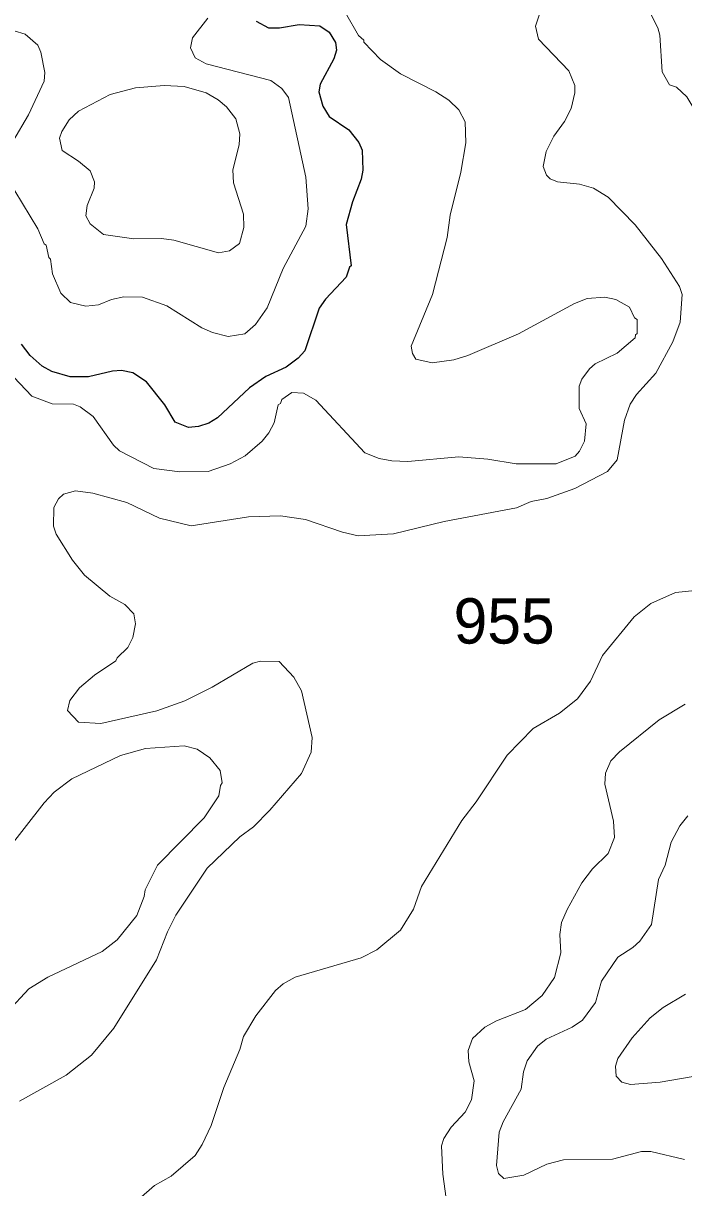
# Model space of a CAD drawing. Extents: x 447.8 to 473.9, y 7733.1 to 7760.8.
# Drawn here: x 469.056 to 470.223, y 7743.202 to 7745.257 of the extents above; entities that cross this region are included whole.
import ezdxf

# ---------------------------------------------------------------- set-up
doc = ezdxf.new("R2010")
doc.units = 0
doc.header["$LTSCALE"] = 0.032
doc.layers.add('1', color=7, linetype='Continuous', lineweight=25)
doc.layers.add('2', color=7, linetype='Continuous', lineweight=13)
doc.layers.add('21', color=7, linetype='Continuous')

msp = doc.modelspace()

# ---------------------------------------------------------------- linework, layer by layer
at = {"layer": '1'}
for points in [[(469.4673, 7745.2612), (469.4891, 7745.2495), (469.5085, 7745.2495), (469.5436, 7745.2549), (469.5798, 7745.253), (469.5963, 7745.2419), (469.6078, 7745.2231), (469.6095, 7745.2101), (469.6046, 7745.1946), (469.5803, 7745.15), (469.5785, 7745.1361), (469.5855, 7745.111), (469.5963, 7745.0928), (469.6311, 7745.0691), (469.6486, 7745.047), (469.6545, 7745.0334), (469.6561, 7744.9981), (469.6532, 7744.9823)], [(469.6532, 7744.9823), (469.6376, 7744.942), (469.6266, 7744.9023), (469.6352, 7744.8289), (469.6321, 7744.8266), (469.6266, 7744.8091)], [(469.6266, 7744.8091), (469.5899, 7744.7702), (469.5789, 7744.7546), (469.5533, 7744.6792), (469.542, 7744.6663), (469.5206, 7744.6502), (469.4847, 7744.6337), (469.4557, 7744.6136), (469.399, 7744.5611), (469.3839, 7744.5513), (469.3657, 7744.5455), (469.3483, 7744.544), (469.3247, 7744.5534), (469.3064, 7744.5835), (469.2739, 7744.6241), (469.2497, 7744.6401), (469.2297, 7744.6441), (469.2136, 7744.6434), (469.1712, 7744.6329), (469.1391, 7744.6333), (469.1066, 7744.6424), (469.0897, 7744.652), (469.0682, 7744.6709), (469.0532, 7744.691)]]:
    msp.add_lwpolyline(points, dxfattribs=at)
at = {"layer": '2'}
for points in [[(468.9971, 7744.6765), (469.0716, 7744.599), (469.1076, 7744.5857), (469.145, 7744.5848), (469.1566, 7744.5804), (469.18, 7744.5631), (469.2157, 7744.5125), (469.2261, 7744.5026), (469.2869, 7744.4713), (469.3328, 7744.4654), (469.3829, 7744.4661), (469.4218, 7744.4797), (469.448, 7744.4936), (469.478, 7744.5196), (469.49, 7744.5341), (469.4994, 7744.5522), (469.5063, 7744.5837), (469.5108, 7744.5864), (469.5126, 7744.5932), (469.5303, 7744.6057), (469.551, 7744.6045), (469.5731, 7744.5918), (469.6592, 7744.4993), (469.6846, 7744.4891), (469.7071, 7744.4848), (469.7354, 7744.4839), (469.8257, 7744.4918), (469.8765, 7744.4878), (469.9268, 7744.4799), (469.9972, 7744.4799), (470.0309, 7744.4933), (470.0388, 7744.502), (470.0475, 7744.5198), (470.0505, 7744.55), (470.0382, 7744.5772), (470.0378, 7744.6167), (470.0429, 7744.6288), (470.0565, 7744.6474), (470.0665, 7744.6559), (470.1053, 7744.6748), (470.1369, 7744.7019), (470.1372, 7744.7071), (470.1403, 7744.7094), (470.1403, 7744.7342), (470.1357, 7744.7373), (470.127, 7744.7559), (470.1026, 7744.7698), (470.0832, 7744.774), (470.0519, 7744.7715), (470.0298, 7744.7627), (469.9308, 7744.7089), (469.8414, 7744.6711), (469.8168, 7744.6634), (469.7784, 7744.6578), (469.7496, 7744.6645), (469.7436, 7744.6746), (469.7413, 7744.6876), (469.7792, 7744.7784), (469.8051, 7744.8791), (469.8101, 7744.9186), (469.8292, 7744.9945), (469.8381, 7745.0462), (469.8369, 7745.0831), (469.8254, 7745.1048), (469.8078, 7745.1215), (469.7849, 7745.1365), (469.7223, 7745.1683), (469.6872, 7745.1932), (469.6579, 7745.2238), (469.6576, 7745.2276), (469.6485, 7745.2355), (469.6251, 7745.2755)], [(469.9682, 7745.2734), (469.9608, 7745.2521), (469.9659, 7745.229), (470.0198, 7745.1734), (470.0305, 7745.1475), (470.0305, 7745.1344), (470.0241, 7745.1071), (470.0122, 7745.0837), (469.993, 7745.058), (469.9795, 7745.0312), (469.9745, 7745.0043), (469.9801, 7744.9891), (469.9869, 7744.9827), (469.9996, 7744.9775), (470.0384, 7744.9734), (470.0633, 7744.9663), (470.0893, 7744.9501), (470.1369, 7744.9017), (470.1833, 7744.8423), (470.2149, 7744.7929), (470.2196, 7744.7788), (470.2165, 7744.7295), (470.2035, 7744.6951), (470.1733, 7744.6396), (470.139, 7744.6019), (470.128, 7744.585), (470.118, 7744.5566), (470.105, 7744.4865), (470.088, 7744.4659), (470.0304, 7744.436), (469.9807, 7744.4183), (469.9534, 7744.4129), (469.9275, 7744.4017), (469.7997, 7744.3779), (469.7103, 7744.3563), (469.6478, 7744.3523), (469.6202, 7744.3589), (469.5548, 7744.3813), (469.5106, 7744.3876), (469.4538, 7744.386), (469.3528, 7744.37), (469.297, 7744.3837), (469.2389, 7744.4113), (469.1791, 7744.4276), (469.1484, 7744.4317), (469.1275, 7744.4262), (469.1183, 7744.4178), (469.1104, 7744.4023), (469.1095, 7744.3696), (469.1146, 7744.3555), (469.1435, 7744.3097), (469.1643, 7744.2832), (469.209, 7744.2462), (469.2358, 7744.2315), (469.2513, 7744.2149), (469.2545, 7744.1972), (469.2497, 7744.1728), (469.2407, 7744.1552), (469.2219, 7744.1374), (469.22, 7744.1321), (469.1822, 7744.1063), (469.1557, 7744.0843), (469.1383, 7744.0616), (469.1344, 7744.044), (469.1537, 7744.0235), (469.1935, 7744.0214), (469.292, 7744.0433), (469.3416, 7744.0612), (469.3897, 7744.0856), (469.4619, 7744.1278), (469.475, 7744.1311), (469.508, 7744.1304), (469.5341, 7744.1033), (469.5475, 7744.0787), (469.5663, 7743.9964), (469.5647, 7743.9708)], [(470.2097, 7745.1444), (470.1974, 7745.1489), (470.1845, 7745.1715), (470.1803, 7745.2364), (470.1769, 7745.2492), (470.1583, 7745.2863)], [(469.0966, 7744.8658), (469.0931, 7744.8677), (469.0822, 7744.8942), (469.0412, 7744.9618), (469.0302, 7744.9953), (469.0302, 7745.018), (469.0379, 7745.0484), (469.0654, 7745.0955), (469.0933, 7745.1552), (469.0942, 7745.1705), (469.0871, 7745.2065), (469.0822, 7745.2186), (469.0598, 7745.2381), (469.0405, 7745.2437), (469.0192, 7745.2393), (468.9994, 7745.2287), (468.9783, 7745.2265), (468.9673, 7745.238), (468.9676, 7745.2693)], [(469.3821, 7745.2661), (469.355, 7745.2319), (469.3517, 7745.2139), (469.3596, 7745.1966), (469.3793, 7745.186), (469.4932, 7745.1564), (469.5126, 7745.1419), (469.5249, 7745.1261), (469.5551, 7744.9856), (469.5591, 7744.9299), (469.5551, 7744.8991), (469.5153, 7744.8243), (469.487, 7744.7548), (469.4666, 7744.7254), (469.4476, 7744.7091), (469.4183, 7744.7043), (469.3903, 7744.7113), (469.3718, 7744.7198), (469.3097, 7744.7584), (469.2666, 7744.7739), (469.2338, 7744.7746), (469.2121, 7744.7699), (469.1893, 7744.7603), (469.1669, 7744.758), (469.1394, 7744.7642)], [(470.3483, 7745.0094), (470.3241, 7745.018), (470.278, 7745.0515), (470.2646, 7745.0671), (470.2279, 7745.1272), (470.2097, 7745.1444)], [(469.1394, 7744.7642), (469.1229, 7744.7806), (469.108, 7744.8153), (469.1046, 7744.8411), (469.1015, 7744.8441), (469.0966, 7744.8658)], [(469.2372, 7743.1615), (469.288, 7743.2057), (469.3173, 7743.222), (469.3597, 7743.2585), (469.3724, 7743.2782), (469.3883, 7743.3116), (469.4106, 7743.3786), (469.4386, 7743.4459), (469.445, 7743.4684), (469.4672, 7743.5052), (469.502, 7743.5497), (469.5154, 7743.5614), (469.5362, 7743.5733), (469.6529, 7743.6076), (469.6808, 7743.6218), (469.7225, 7743.6563), (469.7452, 7743.6935), (469.7594, 7743.7332), (469.8305, 7743.85), (469.8561, 7743.8828), (469.9106, 7743.9654), (469.9569, 7744.0121), (470.0033, 7744.0395), (470.035, 7744.065), (470.0579, 7744.0961), (470.0791, 7744.1413), (470.1349, 7744.2097), (470.1646, 7744.2331), (470.208, 7744.2522), (470.237, 7744.2553)], [(470.2252, 7744.0551), (470.1795, 7744.0278), (470.1093, 7743.9712), (470.0939, 7743.9553), (470.0842, 7743.9336), (470.0835, 7743.9144), (470.0986, 7743.8489), (470.1001, 7743.8198), (470.0893, 7743.7918), (470.0615, 7743.7646), (470.0424, 7743.7401), (470.0165, 7743.6928), (470.007, 7743.6699), (470.0041, 7743.6489), (470.0056, 7743.6162), (469.9943, 7743.573), (469.9725, 7743.5409), (469.9434, 7743.5161), (469.8921, 7743.4964), (469.8716, 7743.4854), (469.8494, 7743.465), (469.8421, 7743.4439), (469.843, 7743.4238), (469.8525, 7743.3904), (469.8477, 7743.3568), (469.8366, 7743.3349), (469.8122, 7743.3085), (469.7987, 7743.2889), (469.795, 7743.2758), (469.797, 7743.2257), (469.8029, 7743.1825)], [(469.029, 7743.5129), (469.0661, 7743.5529), (469.0999, 7743.5732), (469.1954, 7743.6186), (469.2223, 7743.6395), (469.2571, 7743.6825), (469.2698, 7743.7159), (469.2717, 7743.7278), (469.2931, 7743.771), (469.3756, 7743.8545), (469.4018, 7743.8935), (469.4045, 7743.912), (469.4075, 7743.9164), (469.4037, 7743.9384), (469.386, 7743.9604), (469.3635, 7743.9761), (469.3407, 7743.982), (469.2723, 7743.9771), (469.2278, 7743.965), (469.1418, 7743.9237), (469.1109, 7743.8999), (469.0931, 7743.8809), (469.0269, 7743.7961)], [(469.5647, 7743.9708), (469.5476, 7743.933), (469.4916, 7743.868), (469.4627, 7743.8391), (469.4387, 7743.8214), (469.3808, 7743.7658)], [(470.224, 7743.2513), (470.1646, 7743.2654), (470.148, 7743.2654), (470.0966, 7743.2521), (470.0101, 7743.2509), (469.981, 7743.2435), (469.9402, 7743.2241), (469.9047, 7743.2182), (469.8953, 7743.2267), (469.8918, 7743.2409), (469.8968, 7743.2997), (469.9037, 7743.3181), (469.9358, 7743.3757), (469.9394, 7743.4062), (469.9464, 7743.4257), (469.9643, 7743.4516), (469.9795, 7743.4639), (470.0254, 7743.4852), (470.0441, 7743.4978), (470.0667, 7743.5286), (470.0776, 7743.5662), (470.1061, 7743.6087), (470.1326, 7743.6255), (470.1449, 7743.6371), (470.1658, 7743.6665), (470.1779, 7743.7458), (470.1898, 7743.7714), (470.2002, 7743.8115), (470.2155, 7743.8403), (470.2296, 7743.858)], [(469.3808, 7743.7658), (469.3255, 7743.6829), (469.3108, 7743.6536), (469.2916, 7743.6039), (469.2165, 7743.4836), (469.1766, 7743.4359), (469.1322, 7743.4004), (469.0495, 7743.3548)], [(470.2561, 7743.4008), (470.1811, 7743.3881), (470.1288, 7743.3841), (470.1135, 7743.388), (470.1033, 7743.3985), (470.1019, 7743.4164), (470.1062, 7743.4296), (470.1315, 7743.4663), (470.1633, 7743.5016), (470.1862, 7743.5199), (470.2256, 7743.5437)]]:
    msp.add_lwpolyline(points, dxfattribs=at)
msp.add_lwpolyline([(469.2516, 7744.8769), (469.3002, 7744.8773), (469.3224, 7744.8742), (469.4012, 7744.8518), (469.4205, 7744.8558), (469.4379, 7744.8684), (469.446, 7744.8967), (469.4453, 7744.9202), (469.4278, 7744.9757), (469.4262, 7744.9988), (469.4373, 7745.043), (469.4389, 7745.0622), (469.4315, 7745.0885), (469.415, 7745.1096), (469.4007, 7745.1224), (469.3791, 7745.1346), (469.3406, 7745.1459), (469.3051, 7745.1476), (469.2544, 7745.1436), (469.2096, 7745.1318), (469.1541, 7745.1022), (469.1371, 7745.0869), (469.1241, 7745.0661), (469.1204, 7745.0547), (469.125, 7745.033), (469.1541, 7745.0138), (469.1744, 7744.9966), (469.1823, 7744.9776), (469.1816, 7744.9663), (469.1692, 7744.9354), (469.1666, 7744.9173), (469.1742, 7744.903), (469.1981, 7744.8847)], close=True, dxfattribs=at)

# ---------------------------------------------------------------- texts
at = {"layer": '21'}
msp.add_text('955', height=0.08, dxfattribs=at).set_placement((469.8162, 7744.1623))

doc.saveas('drawing.dxf')
